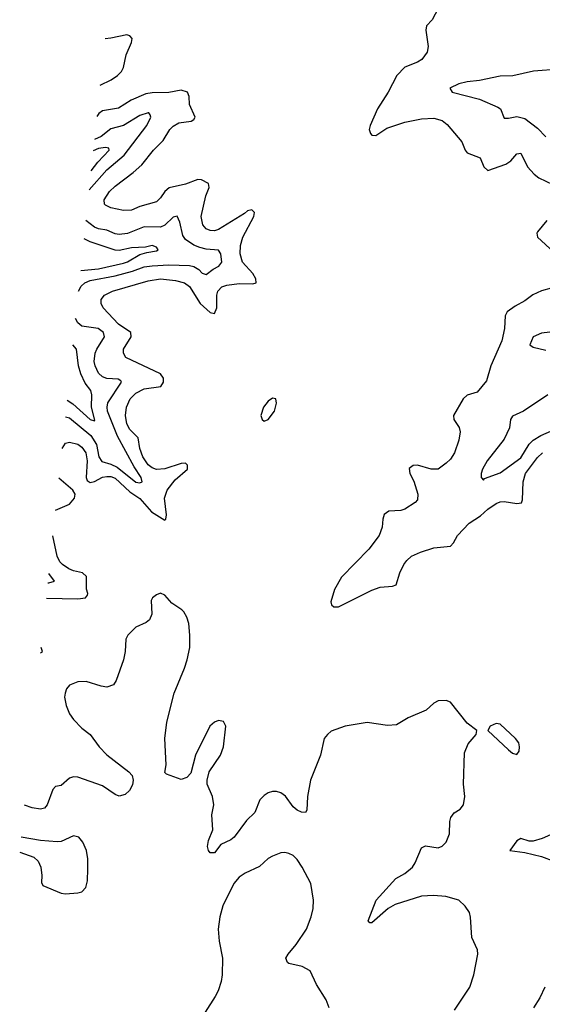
# Model space of a CAD drawing. Header units: inches. Extents: x 1603819 to 1745079, y 385938 to 533966.
# Tile 464 of 561: x 1615569 to 1618094, y 501108 to 505860. Entities that reach past the tile are written whole.
import ezdxf

# ---------------------------------------------------------------- set-up
doc = ezdxf.new("R2010")
doc.units = ezdxf.units.IN
doc.header["$MEASUREMENT"] = 0
doc.layers.add('B6510', color=7, linetype='Continuous')

msp = doc.modelspace()

# ---------------------------------------------------------------- linework, layer by layer
at = {"layer": 'B6510', "color": 5}
for points, elevation in [([(1617590, 505914), (1617560.9, 505859.1), (1617534.4, 505830), (1617530.5, 505810), (1617542, 505730), (1617536.7, 505703.3), (1617511.6, 505668.4), (1617490, 505654.8), (1617429.4, 505630.6), (1617390.6, 505590), (1617349.8, 505510), (1617297.8, 505430), (1617262.6, 505350), (1617257.6, 505330), (1617263.7, 505310), (1617270, 505302.7), (1617290, 505301.6), (1617343.4, 505336.6), (1617430, 505365.6), (1617510, 505381.8), (1617570, 505384.1), (1617610, 505372.7), (1617634.5, 505354.5), (1617705.7, 505270), (1617720.4, 505230), (1617730, 505216.9), (1617793.2, 505193.2), (1617811.2, 505150), (1617830, 505132.6), (1617917, 505163), (1617942, 505178), (1617970, 505212.7), (1617990, 505216), (1618022.7, 505150), (1618054.2, 505114.2), (1618076.6, 505096.6), (1618144.4, 505064.4)], 380), ([(1615958, 505543.7), (1616011, 505569), (1616041.1, 505590), (1616061.3, 505610), (1616070.6, 505630), (1616083.1, 505690), (1616110.2, 505749.8), (1616112.4, 505770), (1616102, 505782), (1616086.6, 505786.6), (1616010, 505770.1), (1615981.5, 505766.9)], 380), ([(1618178.4, 505621.6), (1618051.3, 505611.3), (1617950.5, 505589.5), (1617890, 505587.3), (1617790, 505566.4), (1617730, 505560.7), (1617690, 505551.1), (1617647.3, 505530), (1617658.4, 505510), (1617790, 505476.8), (1617878, 505438), (1617890.9, 505430), (1617910, 505384.8), (1617930, 505383.9), (1617970, 505392), (1618010, 505383), (1618070, 505336.4), (1618110, 505294.7)], 360), ([(1615773.9, 503790.4), (1615790, 503815.5), (1615810, 503820.6), (1615850, 503810.5), (1615870, 503796.5), (1615888.1, 503770), (1615895.3, 503730), (1615889.9, 503649.9), (1615895.7, 503635.7), (1615910, 503626.5), (1615930, 503630.4), (1615970, 503651.3), (1615990, 503655), (1616010, 503655.1), (1616030, 503646.7), (1616101.4, 503581.4), (1616150, 503549.1), (1616205.4, 503485.4), (1616270, 503443.9), (1616275.2, 503450), (1616278.5, 503470), (1616269.3, 503550), (1616281.9, 503590), (1616321, 503639), (1616380.7, 503690), (1616379.6, 503710), (1616370, 503719.1), (1616350, 503717.5), (1616270, 503691.9), (1616230, 503688.3), (1616210, 503696.4), (1616190, 503711.9), (1616163.9, 503750), (1616149, 503790), (1616141.5, 503841.5), (1616102.1, 503882.1), (1616087, 503910), (1616080.9, 503950), (1616084.6, 503990), (1616103.6, 504030), (1616130, 504056.7), (1616170, 504078.5), (1616250.6, 504089.4), (1616263.2, 504110), (1616264.6, 504130), (1616250.3, 504150), (1616082, 504230), (1616071, 504250), (1616070.2, 504270), (1616108, 504330), (1616105.8, 504350), (1616047.2, 504390), (1615972.9, 504470), (1615962.2, 504490), (1615963.5, 504510), (1615978.6, 504530), (1616018.3, 504550), (1616190, 504600.1), (1616250, 504608.6), (1616321.5, 504601.5), (1616365.1, 504590), (1616390, 504572.1), (1616441.6, 504490), (1616490, 504446.6), (1616510, 504441.4), (1616522.3, 504470), (1616522.1, 504530), (1616527.1, 504550), (1616545, 504570), (1616570, 504578.4), (1616630, 504587.1), (1616694.7, 504585.3), (1616711.8, 504590), (1616710.2, 504610), (1616695.7, 504635.7), (1616645.1, 504690), (1616634.6, 504730), (1616636.2, 504770), (1616647.2, 504810), (1616700.5, 504910), (1616703.6, 504930), (1616690, 504942.7), (1616670, 504937.1), (1616656, 504924), (1616530, 504847.1), (1616510, 504840.8), (1616490, 504841.9), (1616470.3, 504850), (1616453.8, 504870), (1616445.3, 504910), (1616468.1, 505010), (1616485, 505050), (1616481.4, 505070), (1616447.5, 505087.5), (1616430, 505088.1), (1616370, 505066.4), (1616292, 505048), (1616269.9, 505030.1), (1616250, 505000.2), (1616230, 504981.1), (1616150, 504958.9), (1616110, 504941.3), (1616070, 504938.6), (1616010, 504951.8), (1615984.6, 504964.6), (1615979.7, 504970), (1615977.5, 504990), (1616003.8, 505030), (1616030, 505056.2), (1616118.2, 505121.8), (1616159.9, 505160.1), (1616215.9, 505230), (1616262.3, 505277.7), (1616295, 505330), (1616310, 505345.8), (1616338, 505362), (1616397.3, 505370), (1616410, 505377.6), (1616416.2, 505390), (1616389.6, 505450), (1616388.5, 505490), (1616379.6, 505510), (1616350, 505519.2), (1616290, 505508.8), (1616210, 505507.2), (1616178.6, 505501.4), (1616107.8, 505472.2), (1616046.3, 505433.7), (1615970, 505420.8), (1615952.3, 505407.7), (1615942.1, 505392.3)], 380), ([(1615905, 505039.2), (1615990, 505136.1), (1616074.3, 505205.7), (1616183, 505350), (1616202.1, 505390), (1616200.3, 505400.3), (1616193, 505410), (1616190, 505410.7), (1616150, 505396.9), (1616070.2, 505349.8), (1616010, 505333.2), (1615963.5, 505296.5), (1615930.5, 505281.9)], 360), ([(1615914.5, 505129.7), (1615947.6, 505172.4), (1616001.8, 505230), (1615999.3, 505239.3), (1615983.7, 505243.7), (1615950, 505237.9), (1615924.7, 505226.5)], 340), ([(1615853.6, 504549.1), (1615866, 504574), (1615883.7, 504590), (1615910, 504600.9), (1616030, 504623.6), (1616114.5, 504645.5), (1616170, 504666.4), (1616210, 504672.4), (1616290, 504676.8), (1616390, 504673.8), (1616410, 504668.6), (1616433.9, 504653.9), (1616450, 504637.3), (1616470, 504630.8), (1616503.5, 504656.5), (1616531.3, 504670), (1616545.8, 504690), (1616541.1, 504730), (1616530, 504748.1), (1616470, 504752.3), (1616439.8, 504759.8), (1616410, 504771.4), (1616370, 504798.9), (1616357.8, 504817.8), (1616343.1, 504883.1), (1616330, 504911.7), (1616310, 504906.8), (1616270, 504868.5), (1616250, 504858.2), (1616170, 504859.9), (1616090, 504828), (1616050, 504822.7), (1616030, 504826.5), (1615990, 504844.9), (1615950, 504850.6), (1615930, 504858.5), (1615889.5, 504891.4)], 360), ([(1618115.5, 504890), (1618070, 504836.5), (1618066.8, 504830), (1618070.7, 504810), (1618150, 504737.7)], 380), ([(1615864.1, 504648.8), (1615950, 504656.9), (1616070, 504685.3), (1616090, 504691), (1616150, 504726.5), (1616182.9, 504737.1), (1616230, 504744.6), (1616237.8, 504750), (1616230, 504761.3), (1616210, 504770.1), (1616177.8, 504762.2), (1616110, 504759.1), (1616050, 504746.7), (1616030, 504747.1), (1615910, 504787.1), (1615880.2, 504803)], 340), ([(1618135.8, 504564.2), (1618090, 504551.1), (1618047.4, 504532.6), (1618010, 504502.7), (1617962.1, 504477.9), (1617923.9, 504450), (1617914, 504430), (1617911.2, 504370), (1617897.5, 504310), (1617844.3, 504190), (1617823.3, 504116.7), (1617778.4, 504061.6), (1617730, 504047.2), (1617711.3, 504030), (1617665.4, 503950), (1617666.9, 503930), (1617691.4, 503891.4), (1617696.8, 503870), (1617690.8, 503830), (1617669.8, 503770), (1617650, 503739.5), (1617630, 503718.9), (1617590, 503690.2), (1617556, 503690), (1617490, 503709.1), (1617470, 503708.7), (1617450, 503694), (1617453.5, 503670), (1617472.7, 503632.7), (1617493.2, 503570), (1617490, 503543.1), (1617479.7, 503530), (1617430, 503498), (1617410, 503491.1), (1617352.9, 503487.1), (1617329, 503471), (1617322.7, 503450), (1617320.3, 503410), (1617306.1, 503370), (1617255, 503305), (1617123.1, 503170), (1617089.7, 503110), (1617072.3, 503050), (1617075.5, 503035.5), (1617086.2, 503026.2), (1617110, 503026.2), (1617270, 503107.3), (1617310, 503121.5), (1617370, 503126.6), (1617387.5, 503132.5), (1617404.9, 503190), (1617424.6, 503230), (1617438.5, 503250), (1617461.2, 503270), (1617504.6, 503290), (1617569.7, 503310.3), (1617650, 503318.8), (1617664.9, 503335.1), (1617683.6, 503370), (1617740.1, 503430), (1617794.3, 503465.7), (1617830, 503497.7), (1617870, 503525.2), (1617890, 503533.4), (1617910, 503534.9), (1617970, 503524.2), (1617992.6, 503527.4), (1617997.4, 503542.6), (1618000.4, 503630), (1618012.7, 503670), (1618070, 503746.8), (1618094.4, 503770)], 380), ([(1615790, 503943.6), (1615810, 503937.7), (1615912.6, 503852.6), (1615939.8, 503810), (1615951.8, 503750), (1615966.9, 503726.9), (1616010, 503714.6), (1616039.8, 503699.8), (1616130, 503628.6), (1616150, 503624.9), (1616161.1, 503630), (1616156, 503650), (1616122.4, 503702.4), (1616042.4, 503850), (1615994.3, 503970), (1615991.4, 503990), (1615995, 504010), (1616061.1, 504110), (1616057.5, 504117.5), (1616044.4, 504124.4), (1615990, 504127.8), (1615970, 504135.6), (1615950, 504154), (1615933.6, 504190), (1615929.7, 504210), (1615934.1, 504250), (1615941.5, 504270), (1615979.5, 504330), (1615973.6, 504350), (1615948.8, 504368.8), (1615870, 504380.9), (1615850, 504396.8), (1615839.7, 504417.4)], 360), ([(1618210, 504362), (1618090, 504347.3), (1618049.8, 504330), (1618034, 504290), (1618050, 504278.9), (1618110, 504265)], 360), ([(1615798.3, 504023), (1615825.7, 504005.7), (1615910, 503929.9), (1615930, 503923.6), (1615932.3, 503927.7), (1615915.6, 503990), (1615917.9, 504050), (1615912.4, 504070), (1615885.3, 504105.3), (1615864.7, 504150), (1615854.2, 504190), (1615843, 504270), (1615826.4, 504290.7)], 340), ([(1618120.4, 504050), (1618002.6, 503970), (1617950, 503945.7), (1617939.8, 503930), (1617934.5, 503890), (1617910, 503835.3), (1617828, 503730), (1617805.1, 503690), (1617798, 503670), (1617798, 503650), (1617810, 503638), (1617814.8, 503645.2), (1617890, 503672.6), (1617990, 503745.8), (1618029.5, 503810.5), (1618048.7, 503831.3), (1618086.7, 503853.3), (1618150, 503879.8)], 360), ([(1615742.7, 503493.3), (1615810, 503521.6), (1615833.7, 503550), (1615836.6, 503570), (1615826.4, 503590), (1615758.8, 503646.8)], 380), ([(1615698.1, 503068.6), (1615850, 503064.1), (1615888, 503070), (1615897.3, 503082.7), (1615899.1, 503090), (1615891.8, 503111.8), (1615892.2, 503172.2), (1615872, 503190), (1615830, 503199.6), (1615806.8, 503210), (1615776.1, 503230), (1615764, 503244), (1615750.8, 503270.8), (1615729.6, 503369.6)], 380), ([(1615705.8, 503142), (1615710, 503141.5), (1615737.3, 503150), (1615710.5, 503186.8)], 360), ([(1617670, 501079.3), (1617743.1, 501190), (1617763.2, 501250), (1617782, 501350), (1617781.1, 501370), (1617752.7, 501430), (1617747.5, 501527.5), (1617741.4, 501550), (1617721.8, 501581.8), (1617689.9, 501609.9), (1617628.2, 501628.2), (1617567.7, 501632.3), (1617510, 501628.9), (1617383.2, 501590), (1617349.3, 501570.7), (1617270, 501500.5), (1617260.5, 501500.5), (1617252.3, 501510), (1617291, 501610), (1617385.9, 501714.1), (1617430, 501738.7), (1617466, 501770), (1617479.3, 501790), (1617510, 501862.3), (1617530, 501872.1), (1617590, 501863.6), (1617610, 501871.5), (1617629.9, 501890.1), (1617645.7, 501930), (1617646.9, 501990), (1617651.8, 502010), (1617668.6, 502031.4), (1617696.9, 502050), (1617713.3, 502070), (1617718.7, 502110), (1617713.7, 502170), (1617717.8, 502322.2), (1617735.6, 502364.4), (1617774, 502410), (1617778, 502430), (1617730, 502465.2), (1617650, 502566), (1617630, 502574.5), (1617590, 502572.9), (1617570, 502561.5), (1617532.9, 502527.1), (1617446, 502490), (1617390, 502456.8), (1617346, 502454), (1617247.2, 502467.2), (1617142, 502450), (1617074.1, 502425.9), (1617055.3, 502410), (1617040.7, 502390), (1617021.8, 502310), (1616973.8, 502190), (1616959.6, 502110), (1616955.6, 502044.4), (1616950, 502034), (1616930, 502034.5), (1616910, 502044.2), (1616890, 502061.3), (1616852.7, 502112.7), (1616830, 502128.8), (1616810, 502135.3), (1616790, 502135.5), (1616770, 502128.7), (1616750, 502115.3), (1616730, 502094), (1616705.9, 502034.1), (1616665.1, 501994.9), (1616604.9, 501915.1), (1616590, 501902.3), (1616541.6, 501878.4), (1616510, 501838.7), (1616490, 501838), (1616481.6, 501850), (1616476.9, 501870), (1616481.1, 501898.9), (1616501.6, 501950), (1616498, 502022), (1616507.6, 502070), (1616500.5, 502110), (1616475.1, 502170), (1616475.1, 502190), (1616485.1, 502230), (1616539.7, 502310), (1616553, 502350), (1616565.6, 502450), (1616553.4, 502473.4), (1616530, 502477.4), (1616510, 502469.6), (1616487.6, 502450), (1616419, 502310), (1616396.4, 502223.6), (1616377.1, 502202.9), (1616350, 502192.3), (1616278, 502218), (1616270, 502226), (1616276.3, 502263.7), (1616270.8, 502390), (1616280.3, 502470), (1616314.8, 502610), (1616366, 502730), (1616378.4, 502770), (1616390.8, 502830), (1616390.9, 502890), (1616386.1, 502946.1), (1616376.3, 502976.3), (1616361.6, 503001.6), (1616352.3, 503012.3), (1616304.5, 503044.5), (1616270, 503082), (1616250, 503091.8), (1616230, 503084.5), (1616210.7, 503070), (1616203.7, 503056.3), (1616207.8, 502990), (1616196.4, 502963.6), (1616180.5, 502950), (1616130, 502927.6), (1616091.5, 502890), (1616082.4, 502870), (1616079.3, 502810), (1616071.1, 502770), (1616035, 502670), (1616021.7, 502650), (1615990, 502639.1), (1615962.8, 502642.8), (1615890, 502665), (1615850, 502663.5), (1615810, 502648.2), (1615796.1, 502630), (1615788.6, 502610), (1615786.6, 502590), (1615793.1, 502550), (1615810.2, 502510), (1615830, 502482), (1615870, 502441), (1615909.6, 502409.6), (1615953.2, 502350), (1615990, 502311.4), (1616097.1, 502230), (1616112.5, 502212.5), (1616118, 502190), (1616113.7, 502166.3), (1616100.2, 502139.8), (1616078.9, 502121.1), (1616050, 502112.1), (1616030, 502120.9), (1615970, 502161.9), (1615850, 502203.8), (1615830, 502206.2), (1615810, 502198.9), (1615770, 502164.5), (1615741.6, 502158.4), (1615730, 502145.2), (1615702.4, 502070), (1615690, 502054), (1615670, 502049.1), (1615630, 502055.7), (1615593.1, 502068.8)], 420), ([(1615670.3, 502803.6), (1615679.7, 502810), (1615673, 502829.6)], 380), ([(1615569.3, 501842.2), (1615637.1, 501817.1), (1615658.4, 501798.4), (1615671.6, 501770), (1615677, 501730), (1615675.3, 501695.3), (1615681.4, 501681.4), (1615770, 501643.8), (1615790, 501640.5), (1615850, 501646), (1615869.2, 501650.8), (1615889.3, 501670.7), (1615896.6, 501703.4), (1615898.9, 501761.1), (1615899.3, 501810), (1615892.7, 501850), (1615873.7, 501890), (1615854.3, 501914.3), (1615830, 501921.4)], 440), ([(1615830, 501921.4), (1615770, 501894), (1615750, 501891.6), (1615670, 501898.9), (1615577, 501914.7)], 440), ([(1618162.2, 501937.8), (1618092.8, 501907.2), (1618050, 501894.6), (1618030, 501895.1), (1617990, 501908), (1617970, 501896.5), (1617936, 501850), (1618010, 501839.6), (1618090, 501820.7), (1618150, 501798.5)], 380), ([(1617064.2, 501090), (1617050, 501129.4), (1617003.3, 501203.3), (1616971.6, 501270), (1616934, 501290), (1616870, 501305.1), (1616862.7, 501310), (1616855.1, 501330), (1616865.6, 501350), (1616904.2, 501395.8), (1616955.4, 501470), (1616977.6, 501530), (1616986.2, 501570), (1616988.5, 501610), (1616975.1, 501690), (1616934.3, 501770), (1616910, 501807.3), (1616890, 501826), (1616870, 501836.3), (1616850, 501839.7), (1616830, 501838), (1616790, 501823), (1616770, 501811.3), (1616727.7, 501772.3), (1616658.6, 501741.4), (1616630, 501722), (1616604.5, 501690), (1616550, 501583.6), (1616536.6, 501530), (1616528.8, 501470), (1616532.6, 501412.6), (1616548.7, 501330), (1616547.6, 501250), (1616541.8, 501218.2), (1616527.5, 501172.5), (1616514.1, 501145.9), (1616466, 501070)], 440), ([(1618106.6, 501190), (1618081.7, 501138.3), (1618050.5, 501090)], 380)]:
    msp.add_lwpolyline(points, dxfattribs=dict(at, elevation=elevation))
at = {"layer": 'B6510', "color": 5, "elevation": 420}
for points in [[(1616790, 504034), (1616770, 504019), (1616747.7, 503990), (1616734.8, 503950), (1616741, 503930), (1616750, 503922.8), (1616770, 503931), (1616799.5, 503970), (1616809.1, 504009.1), (1616806, 504030)], [(1617870, 502462.7), (1617842, 502450), (1617831.3, 502430), (1617930, 502335.3), (1617950, 502319.5), (1617970, 502313.4), (1617981.6, 502330), (1617983, 502350), (1617979.6, 502370), (1617964.5, 502390), (1617890, 502459.5)]]:
    msp.add_lwpolyline(points, close=True, dxfattribs=at)

doc.saveas('drawing.dxf')
